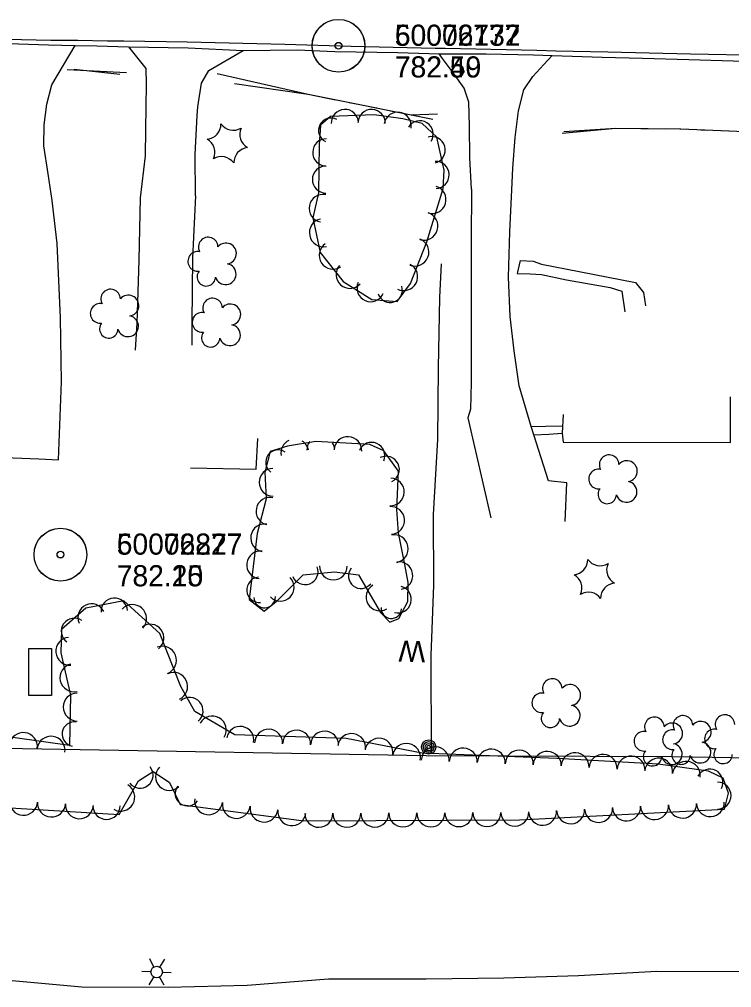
# Model space of a CAD drawing. Extents: x 591954 to 597000, y 198576 to 213500.
# Drawn here: x 593220.8 to 593423.2, y 204578 to 204853 of the extents above; entities that cross this region are included whole.
import ezdxf

# ---------------------------------------------------------------- set-up
doc = ezdxf.new("R2010")
doc.units = 0
for name, color, linetype in [('Level 11', 7, 'Continuous'), ('Level 12', 7, 'Continuous'), ('Level 14', 7, 'Continuous'), ('Level 15', 7, 'Continuous'), ('Level 17', 7, 'Continuous'), ('Level 18', 7, 'Continuous'), ('Level 19', 7, 'Continuous'), ('Level 6', 7, 'Continuous')]:
    doc.layers.add(name, color=color, linetype=linetype)

msp = doc.modelspace()

# ---------------------------------------------------------------- linework, layer by layer
at = {"layer": 'Level 11'}
for points in [[(593237.45, 204846.95), (593229.71, 204847.04), (593204.79, 204847.55)], [(593206.31, 204846.5), (593229.12, 204845.74), (593236.64, 204845.57)], [(593236.64, 204845.57), (593242.86, 204845.47), (593251.82, 204845.18)], [(593250.53, 204846.78), (593245.87, 204846.85), (593237.45, 204846.95)], [(593338.95, 204844.75), (593315.13, 204845.29), (593296.27, 204845.9), (593268.49, 204846.5), (593250.53, 204846.78)], [(593251.82, 204845.18), (593268.81, 204844.92), (593284.43, 204844.18)], [(593284.43, 204844.18), (593299.77, 204844.33), (593310.45, 204843.88), (593328.36, 204843.56), (593340.1, 204843.17)], [(593373.28, 204844.01), (593367.83, 204844.14), (593341.81, 204844.68), (593338.95, 204844.75)], [(593340.1, 204843.17), (593353.5, 204843.18), (593366.89, 204842.96), (593372.16, 204842.76)], [(593372.16, 204842.76), (593386.37, 204842.24), (593397.9, 204841.99), (593411.07, 204841.57), (593426.74, 204841.15), (593438.43, 204840.86), (593456.54, 204840.64), (593471.9, 204840.2), (593487.91, 204839.82), (593500.59, 204839.53), (593516.61, 204839.03), (593532.96, 204838.68), (593544.66, 204838.28)], [(593544.64, 204839.97), (593528.65, 204840.45), (593502.35, 204840.95), (593479.25, 204841.63), (593455.81, 204842.2), (593431.92, 204842.78), (593411.54, 204843.14), (593388.03, 204843.65), (593373.28, 204844.01)]]:
    msp.add_lwpolyline(points, dxfattribs=at)
at = {"layer": 'Level 12'}
msp.add_lwpolyline([(593223.5, 204661.02), (593223.52, 204674.34), (593229.96, 204674.33), (593229.94, 204661.01), (593223.5, 204661.02)], dxfattribs=at)
at = {"layer": 'Level 14'}
for p, q in [((593259.04, 204583.87), (593257.84, 204586.17)), ((593260.74, 204583.86), (593262.1, 204586.09)), ((593258.2, 204582.51), (593255.6, 204582.58)), ((593261.47, 204582.42), (593263.99, 204582.35)), ((593258.96, 204581.02), (593257.59, 204578.83)), ((593260.59, 204580.97), (593261.83, 204578.8))]:
    msp.add_line(p, q, dxfattribs=at)
for centre, radius in [((593337.12, 204646.35), 2.02), ((593337.11, 204646.36), 1.52), ((593337.12, 204646.32), 1.01), ((593337.12, 204646.33), 0.502), ((593259.83, 204582.44), 1.64)]:
    msp.add_circle(centre, radius, dxfattribs=at)
at = {"layer": 'Level 15'}
for points in [[(593337.93, 204644.5), (593337.8, 204672.34), (593338.55, 204692.32), (593338.53, 204712.4), (593339.74, 204733.71), (593339.92, 204754.06), (593340.26, 204773.97), (593340.78, 204783.55)], [(593117.94, 204647.77), (593336.41, 204643.95), (593406.35, 204643.61), (593451.67, 204642.91), (593450.71, 204610.5), (593494.08, 204609.04), (593553.14, 204609.3)]]:
    msp.add_lwpolyline(points, dxfattribs=at)
at = {"layer": 'Level 17'}
for points in [[(593230.11, 204801.59), (593228.96, 204809.09), (593227.81, 204817.06), (593227.89, 204823.04), (593228.61, 204828.91), (593230.06, 204834.38), (593236.64, 204845.57)], [(593251.82, 204845.18), (593256.72, 204839.08), (593256.83, 204834.61), (593256.64, 204821.74), (593256.59, 204814.22), (593255.14, 204802.33)], [(593270.9, 204802.88), (593270.8, 204814.63), (593271.31, 204825.73), (593271.49, 204828.2), (593272.54, 204834.89), (593274.62, 204838.47), (593284.43, 204844.18)], [(593349.3, 204804.79), (593348.8, 204813.64), (593348.73, 204822.78), (593348.52, 204829.45), (593347.2, 204833.44), (593344.17, 204837.67), (593341.02, 204841.91), (593340.1, 204843.17)], [(593360.73, 204804.55), (593361.04, 204810.73), (593361.73, 204819.49), (593362.63, 204826.99), (593364.19, 204832.95), (593366.72, 204836.74), (593369.84, 204840.16), (593372.16, 204842.76)], [(593349.3, 204804.79), (593349.17, 204790.19), (593349.17, 204775.7), (593349.18, 204760.88), (593349.21, 204749.85), (593349.04, 204742.3), (593348.21, 204739.82), (593354.79, 204711.41)], [(593366.22, 204737.35), (593362.85, 204748.91), (593361.41, 204758.84), (593360.24, 204768.57), (593359.8, 204779.81), (593360.19, 204792.61), (593360.73, 204804.55)], [(593211.72, 204732.43), (593211.66, 204728.72), (593226.38, 204728.15), (593231.9, 204727.89), (593232.76, 204750.05), (593232.46, 204768.23), (593231.57, 204789.3), (593230.11, 204801.59)], [(593255.14, 204802.33), (593254.73, 204784.58), (593254.23, 204766.74), (593253.68, 204759.06)], [(593270.9, 204802.88), (593269.98, 204785.29), (593269.8, 204766.82), (593269.79, 204760.49)], [(593363.09, 204784.5), (593362.23, 204780.8), (593366, 204780.74), (593369.21, 204780.56), (593376.26, 204778.99), (593388.65, 204776.82), (593392, 204775.82), (593392.83, 204769.9)], [(593363.09, 204784.5), (593366.81, 204784.36), (593369.18, 204783.52), (593379.87, 204781.37), (593395.92, 204778.24), (593398.13, 204775.4), (593398.73, 204771.62)], [(593375.3, 204740.77), (593375.08, 204735.49), (593375.29, 204732.95), (593422.88, 204732.83), (593422.89, 204745.76)], [(593366.22, 204737.35), (593370.41, 204737.51), (593375.17, 204737.56)], [(593366.97, 204735.03), (593366.22, 204737.35)], [(593366.97, 204735.03), (593371.24, 204735.21), (593375.08, 204735.49)], [(593269.47, 204725.63), (593288.09, 204725.25), (593288.54, 204733.97)], [(593375.92, 204710.42), (593376.42, 204721.42), (593371.18, 204721.96), (593366.97, 204735.03)], [(593379.7, 204581.38), (593358.44, 204580.69), (593336.37, 204580.39), (593308.69, 204580.43), (593285.52, 204578.58), (593263.08, 204578.01), (593238.52, 204578.14), (593215.6, 204580.25), (593188.29, 204581.76), (593164.35, 204584.24), (593142.13, 204586.53), (593124.54, 204588.28), (593123.92, 204585.25)], [(593480.71, 204580.15), (593459.42, 204580.8), (593431.66, 204582.51), (593401.94, 204582.58), (593379.71, 204581.38)]]:
    msp.add_lwpolyline(points, dxfattribs=at)
at = {"layer": 'Level 18'}
for points in [[(593341.25, 204804.98), (593341.52, 204810.21), (593339.45, 204819.57), (593335.23, 204823.39), (593329.74, 204824.77), (593321.6, 204825.86), (593309.18, 204825.43), (593306.34, 204822.92), (593305.98, 204817.32), (593305.85, 204803.7)], [(593305.85, 204803.7), (593304.16, 204796.59), (593306.28, 204786.83), (593312.84, 204778.54), (593320.92, 204773.45), (593328.12, 204772.9), (593331.96, 204777.96), (593336.58, 204789.81), (593341.25, 204804.98)], [(593323.42, 204684.55), (593326.08, 204681.82), (593328.68, 204682.81), (593331.17, 204687.69), (593331.33, 204693.08), (593330.32, 204698.14), (593328.58, 204707.16), (593328.08, 204713.77), (593328.54, 204724.65), (593324.39, 204730.45), (593320.35, 204732.27), (593305.01, 204733.12), (593297.01, 204731.83), (593292.08, 204730.24), (593290.53, 204724.36), (593290.9, 204716.83), (593288.35, 204706.99), (593286.14, 204688.28), (593290.38, 204684.9), (593294.28, 204688.02), (593301.44, 204695.27), (593310.31, 204696.13), (593317.22, 204695.23), (593323.42, 204684.55)], [(593421.18, 204628.65), (593422.35, 204633.26), (593420.81, 204637.47), (593416.65, 204639.52), (593402.3, 204641.44), (593373.5, 204643.13), (593335.3, 204644.62), (593313.67, 204648.75), (593282.08, 204649.84), (593270.64, 204656.44), (593266.65, 204663.55), (593260.68, 204678.63), (593250.48, 204687.9), (593239.7, 204685.8), (593232.78, 204679.68), (593232.57, 204673.07), (593235.32, 204661.05), (593235.05, 204646.78), (593219.62, 204648.94), (593170.83, 204652.89), (593134.18, 204656.58), (593121.7, 204658.09), (593114.61, 204662.64), (593102.58, 204664.75)], [(593095.48, 204635.53), (593185.73, 204631.1), (593249.17, 204627.19), (593254.69, 204636.74), (593258.84, 204639.44), (593263.44, 204636.24), (593266.52, 204630.06), (593301.66, 204625.43), (593362.88, 204625.7), (593421.18, 204628.65)]]:
    msp.add_lwpolyline(points, dxfattribs=at)
for centre, radius, start, end in [((593313.3, 204823.54), 3.88, 2.0014, 181.9861), ((593320.9, 204823.55), 3.87, 357.94, 177.9247), ((593328.3, 204822.76), 3.87, 350.0044, 169.9891), ((593273.8, 204823.27), 4.3, 275.2113, 0.9762), ((593281.61, 204825.82), 4.3, 215.2113, 300.9762), ((593309.38, 204821.43), 3.55, 62.7752, 242.7598), ((593334.62, 204820.41), 3.77, 328.0828, 148.0674), ((593287.73, 204820.33), 4.3, 155.2113, 240.9762), ((593272.1, 204815.22), 4.3, 335.2113, 60.9762), ((593308.04, 204815.2), 3.88, 88.7225, 268.7072), ((593337.99, 204815.88), 3.82, 285.8674, 105.8521), ((593286.04, 204812.28), 4.3, 95.2113, 180.9762), ((593278.22, 204809.73), 4.3, 35.2113, 120.9762), ((593339.09, 204808.83), 3.85, 272.2188, 92.2035), ((593307.9, 204807.51), 3.84, 89.455, 269.4397), ((593338.12, 204801.82), 3.93, 252.8878, 72.8725), ((593307.1, 204799.34), 3.95, 78.9754, 258.9601), ((593307.2, 204792.41), 3.98, 102.2116, 282.1962), ((593335.77, 204794.27), 3.98, 252.8912, 72.8758), ((593274.47, 204788.35), 2.78, 1.3946, 209.1675), ((593333.2, 204786.9), 3.98, 248.7251, 68.7098), ((593279.51, 204786.49), 2.97, 278.4237, 139.6575), ((593309.91, 204786), 3.92, 124.2304, 304.215), ((593271.47, 204784.27), 2.78, 78.0716, 279.0826), ((593279.4, 204780.64), 2.97, 196.0745, 79.0477), ((593314.71, 204780.52), 3.92, 138.2637, 318.2484), ((593330.05, 204779.9), 3.94, 242.4221, 62.4068), ((593273.93, 204779.88), 2.61, 140.7797, 358.7123), ((593320.64, 204776.68), 3.88, 156.3309, 336.3156), ((593326.14, 204776.1), 3.51, 198.1487, 18.1334), ((593246.75, 204773.57), 2.78, 1.3946, 209.1675), ((593251.79, 204771.71), 2.97, 278.4237, 139.6575), ((593275.71, 204771.03), 2.78, 1.3946, 209.1675), ((593243.75, 204769.49), 2.78, 78.0716, 279.0826), ((593280.75, 204769.17), 2.97, 278.4237, 139.6575), ((593251.68, 204765.85), 2.97, 196.0745, 79.0477), ((593272.71, 204766.95), 2.78, 78.0716, 279.0826), ((593246.21, 204765.09), 2.61, 140.7797, 358.7123), ((593280.64, 204763.32), 2.97, 196.0745, 79.0477), ((593275.17, 204762.55), 2.61, 140.7797, 358.7123), ((593299.08, 204729.91), 3.93, 116.0189, 191.6701), ((593299.08, 204729.91), 3.93, 11.6854, 57.086), ((593306.45, 204730.72), 3.92, 142.956, 180.7534), ((593306.45, 204730.72), 3.92, 0.7687, 30.902), ((593314.15, 204730.55), 3.94, 356.8173, 176.802), ((593320.89, 204729.08), 3.78, 336.7184, 156.7031), ((593294.31, 204727.23), 3.49, 54.8891, 234.8738), ((593325.02, 204725.15), 3.77, 296.0903, 116.075), ((593388.39, 204726.54), 2.78, 1.3946, 209.1675), ((593393.43, 204724.68), 2.97, 278.4237, 139.6575), ((593292.88, 204721.52), 3.91, 90.3664, 270.3511), ((593385.39, 204722.46), 2.78, 78.0716, 279.0826), ((593326.23, 204718.78), 3.94, 267.5823, 87.567), ((593393.32, 204718.83), 2.97, 196.0745, 79.0477), ((593387.85, 204718.06), 2.61, 140.7797, 358.7123), ((593291.99, 204713.32), 3.92, 77.195, 257.1796), ((593326.32, 204710.71), 3.93, 273.6758, 93.6605), ((593290.48, 204705.74), 3.93, 80.2347, 260.2194), ((593327.35, 204702.66), 3.94, 280.9292, 100.9139), ((593289.37, 204698.07), 3.94, 83.2502, 263.2349), ((593378.04, 204699.56), 4.3, 275.2113, 0.9762), ((593385.86, 204702.11), 4.3, 215.2113, 300.9762), ((593301.96, 204696.17), 3.71, 201.3917, 21.3764), ((593310.05, 204697.73), 3.91, 179.5314, 359.516), ((593317.87, 204694.92), 3.54, 141.8432, 321.8278), ((593328.67, 204695.01), 3.92, 278.5876, 98.5723), ((593391.98, 204696.62), 4.3, 155.2113, 240.9762), ((593289.05, 204690.97), 3.61, 94.8525, 274.8371), ((593294.97, 204691.72), 3.93, 224.6058, 44.5905), ((593376.35, 204691.51), 4.3, 335.2113, 60.9762), ((593323.23, 204688.94), 3.89, 120.148, 300.1327), ((593328.35, 204688.25), 3.84, 255.0738, 75.0585), ((593390.28, 204688.58), 4.3, 95.2113, 180.9762), ((593247.79, 204684.87), 3.76, 3.1659, 183.1506), ((593290.47, 204688.96), 3.08, 182.5518, 2.5365), ((593382.47, 204686.02), 4.3, 35.2113, 120.9762), ((593241.3, 204683.18), 3.84, 24.9822, 204.9669), ((593252.98, 204682.82), 3.98, 317.7209, 137.7056), ((593326.51, 204685.78), 2.92, 175.4615, 355.4462), ((593236.42, 204679.23), 3.71, 54.9549, 234.9396), ((593258, 204677.35), 3.88, 306.5084, 126.4931), ((593235.11, 204673.55), 3.95, 95.078, 275.0626), ((593261.47, 204670.97), 3.98, 291.6233, 111.608), ((593236.32, 204666.02), 3.98, 102.8534, 282.8381), ((593264.64, 204663.56), 3.97, 294.6402, 114.6249), ((593372.25, 204662.97), 2.78, 1.3946, 209.1675), ((593377.3, 204661.11), 2.97, 278.4237, 139.6575), ((593237.25, 204657.7), 3.97, 90.0365, 270.0212), ((593369.25, 204658.89), 2.78, 78.0716, 279.0826), ((593269.16, 204656.58), 3.85, 310.5557, 130.5403), ((593371.72, 204654.49), 2.61, 140.7797, 358.7123), ((593377.18, 204655.26), 2.97, 196.0745, 79.0477), ((593236.4, 204650.03), 3.45, 80.6163, 260.6009), ((593275.6, 204651.17), 3.98, 330.0227, 150.0073), ((593401.25, 204652.06), 2.78, 1.3946, 209.1675), ((593406.29, 204650.2), 2.97, 278.4237, 139.6575), ((593409.38, 204652.5), 2.78, 1.3946, 209.1675), ((593414.42, 204650.65), 2.97, 278.4237, 139.6575), ((593421.31, 204652.72), 2.78, 1.3946, 209.1675), ((593221.95, 204646.47), 3.98, 352.6014, 172.5861), ((593283.56, 204648.31), 3.88, 350.0142, 169.9989), ((593291.64, 204647.42), 3.98, 358.0355, 178.0201), ((593299.6, 204647.15), 3.98, 358.0355, 178.0201), ((593307.56, 204646.87), 3.98, 358.0355, 178.0201), ((593315.22, 204646.18), 3.97, 351.4858, 171.4705), ((593398.25, 204647.99), 2.78, 78.0716, 279.0826), ((593406.38, 204648.43), 2.78, 78.0716, 279.0826), ((593418.31, 204648.64), 2.78, 78.0716, 279.0826), ((593229.82, 204645.41), 3.98, 352.0302, 172.0149), ((593322.98, 204644.85), 3.98, 349.1931, 169.1777), ((593330.8, 204643.36), 3.98, 349.1917, 169.1764), ((593406.18, 204644.35), 2.97, 196.0745, 79.0477), ((593414.31, 204644.79), 2.97, 196.0745, 79.0477), ((593338.99, 204642.4), 3.98, 357.5666, 177.5513), ((593346.95, 204642.08), 3.98, 357.7763, 177.761), ((593354.91, 204641.77), 3.98, 357.7763, 177.761), ((593362.86, 204641.46), 3.98, 357.776, 177.7607), ((593370.81, 204641.14), 3.98, 357.5819, 177.5666), ((593378.73, 204640.74), 3.98, 356.645, 176.6297), ((593400.71, 204643.59), 2.61, 140.7797, 358.7123), ((593408.84, 204644.03), 2.61, 140.7797, 358.7123), ((593420.77, 204644.24), 2.61, 140.7797, 358.7123), ((593386.68, 204640.27), 3.98, 356.645, 176.6297), ((593394.62, 204639.8), 3.98, 356.645, 176.6297), ((593402.47, 204639.18), 3.98, 354.3164, 174.3011), ((593410.31, 204638.27), 3.98, 352.4068, 172.3915), ((593255.09, 204638.37), 3.72, 218.8189, 38.8036), ((593263.38, 204637.89), 3.87, 135.1648, 315.1495), ((593416.97, 204636.33), 3.76, 332.7343, 152.719), ((593419.22, 204632.55), 3.81, 269.9325, 89.9171), ((593249.61, 204632.12), 3.98, 240.0004, 59.985), ((593268.61, 204633.12), 3.52, 143.5632, 323.5479), ((593221.99, 204630.95), 3.98, 176.4789, 356.4636), ((593274.57, 204631.1), 3.98, 172.5096, 352.4942), ((593229.94, 204630.46), 3.98, 176.4794, 356.464), ((593237.88, 204629.97), 3.98, 176.4789, 356.4636), ((593245.58, 204629.65), 3.85, 179.8364, 359.8211), ((593282.46, 204630.06), 3.98, 172.5015, 352.4862), ((593290.35, 204629.02), 3.98, 172.5024, 352.4871), ((593298.24, 204628), 3.98, 172.7675, 352.7521), ((593369.48, 204628.12), 3.98, 182.9092, 2.8939), ((593377.44, 204628.52), 3.98, 182.9089, 2.8936), ((593385.39, 204628.92), 3.98, 182.9092, 2.8939), ((593393.34, 204629.33), 3.98, 182.9089, 2.8936), ((593401.29, 204629.73), 3.98, 182.9092, 2.8939), ((593409.24, 204630.13), 3.98, 182.9161, 2.9007), ((593417.15, 204630.51), 3.94, 182.9057, 2.8904), ((593305.9, 204627.53), 3.98, 180.2523, 0.237), ((593313.86, 204627.57), 3.98, 180.2595, 0.2442), ((593321.82, 204627.6), 3.98, 180.2524, 0.237), ((593329.78, 204627.64), 3.98, 180.2523, 0.237), ((593337.74, 204627.67), 3.98, 180.2595, 0.2442), ((593345.7, 204627.71), 3.98, 180.2524, 0.237), ((593353.67, 204627.74), 3.98, 180.2523, 0.237), ((593361.59, 204627.84), 3.98, 181.1667, 1.1513)]:
    msp.add_arc(centre, radius, start, end, dxfattribs=at)
at = {"layer": 'Level 19'}
for points in [[(593234.39, 204838.78), (593251.24, 204837.91)], [(593236.38, 204838.88), (593249.35, 204837.39)], [(593277.02, 204837.66), (593302.88, 204831.71), (593310.6, 204830.17)], [(593281.98, 204834.75), (593302.88, 204831.71), (593338.31, 204824.67)], [(593314.53, 204829.39), (593316.49, 204829)], [(593320.41, 204828.22), (593322.37, 204827.83)], [(593326.3, 204827.05), (593328.26, 204826.66)], [(593332.18, 204825.88), (593339.58, 204826.15)], [(593375.02, 204820.71), (593390.27, 204822.14), (593404.49, 204821.95)], [(593375.52, 204821.19), (593390.27, 204822.14), (593408.78, 204821.89), (593424.66, 204821.21), (593442.82, 204820.58), (593458.13, 204820.29), (593478.79, 204819.9), (593499.34, 204819.35), (593515.41, 204818.53), (593535.01, 204818.2), (593542.37, 204817.99)], [(593408.49, 204821.89), (593408.78, 204821.89), (593410.49, 204821.82)], [(593414.49, 204821.64), (593416.48, 204821.56)], [(593420.48, 204821.39), (593422.48, 204821.3)]]:
    msp.add_lwpolyline(points, dxfattribs=at)
at = {"layer": 'Level 6'}
for centre, radius in [((593311.47, 204845.5), 7.5), ((593311.47, 204845.5), 7.5), ((593311.47, 204845.5), 7.5), ((593311.52, 204845.49), 7.5), ((593311.52, 204845.49), 7.5), ((593311.52, 204845.49), 7.5), ((593311.47, 204845.5), 0.96), ((593311.47, 204845.5), 0.96), ((593311.47, 204845.5), 0.96), ((593311.52, 204845.49), 0.96), ((593311.52, 204845.49), 0.96), ((593311.52, 204845.49), 0.96), ((593232.48, 204700.97), 7.5), ((593232.48, 204700.97), 7.5), ((593232.48, 204700.97), 7.5), ((593232.49, 204700.99), 7.5), ((593232.49, 204700.99), 7.5), ((593232.49, 204700.99), 7.5), ((593232.48, 204700.97), 0.96), ((593232.48, 204700.97), 0.96), ((593232.48, 204700.97), 0.96), ((593232.49, 204700.99), 0.96), ((593232.49, 204700.99), 0.96), ((593232.49, 204700.99), 0.96)]:
    msp.add_circle(centre, radius, dxfattribs=at)

# ---------------------------------------------------------------- texts
at = {"layer": 'Level 15'}
msp.add_text('W', height=6, rotation=178.6406, dxfattribs=at).set_placement((593336.22, 204676.41))
at = {"layer": 'Level 6'}
for s, p in [('50072777', (593327.47, 204845.49)), ('50072777', (593327.47, 204845.49)), ('50072777', (593327.47, 204845.49)), ('60006132', (593327.52, 204845.49)), ('60006132', (593327.52, 204845.49)), ('60006132', (593327.52, 204845.49)), ('782.50', (593327.47, 204836.49)), ('782.50', (593327.47, 204836.49)), ('782.50', (593327.47, 204836.49)), ('782.49', (593327.52, 204836.49)), ('782.49', (593327.52, 204836.49)), ('782.49', (593327.52, 204836.49)), ('50072877', (593248.48, 204700.97)), ('50072877', (593248.48, 204700.97)), ('50072877', (593248.48, 204700.97)), ('60006227', (593248.49, 204700.99)), ('60006227', (593248.49, 204700.99)), ('60006227', (593248.49, 204700.99)), ('782.15', (593248.48, 204691.97)), ('782.15', (593248.48, 204691.97)), ('782.15', (593248.48, 204691.97)), ('782.20', (593248.49, 204691.99)), ('782.20', (593248.49, 204691.99)), ('782.20', (593248.49, 204691.99))]:
    msp.add_text(s, height=6, dxfattribs=at).set_placement(p)

doc.saveas('drawing.dxf')
